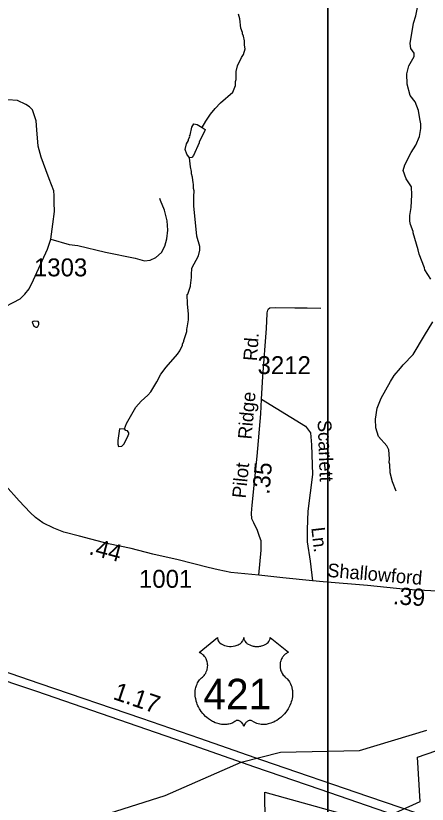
# Model space of a CAD drawing. Extents: x 1547597 to 1699558, y 810033 to 920809.
# Drawn here: x 1569031 to 1571901, y 856928 to 862425 of the extents above; entities that cross this region are included whole.
import ezdxf

# ---------------------------------------------------------------- set-up
doc = ezdxf.new("R2010")
doc.units = 0
for name, color, linetype in [('Exist Boundary Political City Limit New', 7, 'Continuous'), ('Exist Hydrographic Creek Single Shore', 7, 'Continuous'), ('Exist Hydrographic Misc Water Feature', 7, 'Continuous'), ('Exist Road Non-System Type 51', 7, 'Continuous'), ('Exist Road Non-System Type 51 Label', 7, 'Continuous'), ('Exist Road Primary US Divided Attributed', 7, 'Continuous'), ('Exist Road Primary US Mileage Hundredths English Label', 7, 'Continuous'), ('Exist Road Primary US Shield CELL', 7, 'Continuous'), ('Exist Road Primary US Shield Number Label', 7, 'Continuous'), ('Exist Road Secondary Mileage Hundredths English Label', 7, 'Continuous'), ('Exist Road Secondary Type 51 Attributed', 7, 'Continuous'), ('Exist Road Secondary Type 51 Label', 7, 'Continuous'), ('Exist Road Secondary Type 51 Number Label', 7, 'Continuous'), ('Map Preparation Boundary City Limit Buffer Line', 7, 'Continuous'), ('Map Preparation Inset Cut Line', 7, 'Continuous')]:
    doc.layers.add(name, color=color, linetype=linetype)

msp = doc.modelspace()

# ---------------------------------------------------------------- linework, layer by layer
at = {"layer": 'Exist Boundary Political City Limit New'}
msp.add_lwpolyline([(1570773.7, 856600.3), (1570768.5, 857012.3), (1571528.1, 856800.7), (1571851.8, 856946.2), (1571832, 857256.9), (1572433.1, 857461.9), (1572487.5, 857693), (1572420.7, 858098.9), (1572276.4, 858137.8), (1572249.2, 858425.9), (1572393.4, 858452.6), (1572418.8, 858688.5), (1572693.9, 858754.8), (1572739.8, 859562.5), (1572989.2, 859458.5), (1573224.5, 859655.8), (1573434.8, 859473), (1573449.1, 859093.1), (1573959.7, 859291.2), (1574025.2, 859304.5), (1574026.9, 859426.3)], dxfattribs=at)
at = {"layer": 'Exist Hydrographic Creek Single Shore'}
msp.add_lwpolyline([(1566446.4, 855246.1), (1566596.4, 855269.3), (1566966.4, 855455.5), (1567451.4, 855557.3), (1568089.5, 855882.5), (1568275.4, 856019.9), (1568402.5, 856168.3), (1568596.5, 856331.7), (1569243.4, 856647), (1569537.4, 856818.3), (1570073.4, 856988), (1570602.5, 857220.1), (1570878.5, 857290.1), (1571428.4, 857301.9), (1571897.5, 857443.4)], dxfattribs=at)
at = {"layer": 'Exist Hydrographic Misc Water Feature'}
for points in [[(1571925.5, 860588.5), (1571884.7, 860653.3), (1571882.3, 860667.3), (1571844.4, 860762.2), (1571838.1, 860792.9), (1571802.7, 860912.3), (1571802.8, 860920.3), (1571783.4, 860968.6), (1571779.7, 860992.6), (1571780.1, 861032.6), (1571788.8, 861088.4), (1571793.8, 861176.3), (1571790.5, 861232.4), (1571755.2, 861288.8), (1571733.9, 861345.1), (1571744.3, 861384.8), (1571789.3, 861472.3), (1571821.9, 861521.8), (1571846.6, 861583.5), (1571855.3, 861639.3), (1571855.7, 861671.3), (1571850.1, 861705.4), (1571840.8, 861763.5), (1571817.5, 861823.8), (1571782, 861868.1), (1571761, 861948.4), (1571757.8, 862020.4), (1571772.5, 862076.2), (1571809.2, 862139.7), (1571809.5, 862163.7), (1571785.9, 862196), (1571782.4, 862230.1), (1571804.7, 862372.8), (1571820.6, 862423.4), (1571833.3, 862483.3)], [(1570330.5, 861644.6), (1570356.2, 861690.2), (1570388.7, 861737.7), (1570421.2, 861777.3), (1570457.7, 861816.9), (1570544.6, 861891.7), (1570563.1, 861939.5), (1570563.4, 861965.4), (1570567.6, 861979.4), (1570568.2, 862035.4), (1570576.7, 862075.3), (1570605.5, 862132.9), (1570619.7, 862154.7), (1570630.2, 862194.5), (1570626.4, 862218.6), (1570626.8, 862250.6), (1570619.2, 862282.7), (1570611.4, 862298.8), (1570611.5, 862306.8), (1570599.8, 862338.8), (1570592.6, 862402.9), (1570584.9, 862435)], [(1570242.3, 861433.8), (1570223.5, 861460), (1570211.9, 861492.1), (1570222.3, 861532), (1570234.6, 861555.8), (1570234.7, 861563.8), (1570244.9, 861579.6), (1570243, 861585.7), (1570247, 861591.6), (1570259.7, 861647.4), (1570272, 861671.3), (1570295.9, 861667), (1570330.5, 861644.6)], [(1570330.5, 861644.6), (1570351.5, 861632.2), (1570347.4, 861618.3), (1570310.5, 861546.8), (1570310.4, 861538.8), (1570269.4, 861451.4), (1570259.2, 861437.5), (1570242.3, 861433.8)], [(1569788.8, 859544.2), (1569803.3, 859582), (1569868.6, 859695.2), (1569905.1, 859736.7), (1569951.6, 859780.1), (1569971.9, 859803.8), (1570015.1, 859872.3), (1570043.3, 859926.9), (1570079.9, 859974.4), (1570159, 860065.3), (1570175.3, 860089.1), (1570193.7, 860128.9), (1570193.8, 860136.9), (1570202, 860152.8), (1570202.1, 860160.8), (1570222.8, 860224.5), (1570223, 860240.4), (1570227.1, 860248.4), (1570235.7, 860304.3), (1570236.3, 860344.3), (1570228.4, 860416.4), (1570225.9, 860480.4), (1570231.5, 860482.7), (1570250.6, 860540), (1570249, 860543.7), (1570257.3, 860599.9), (1570255.7, 860633.9), (1570259.8, 860647.9), (1570260, 860663.9), (1570305.1, 860751.2), (1570315.5, 860791.1), (1570313.9, 860815.1), (1570294.7, 860887.3), (1570273.2, 861099.5), (1570271.9, 861163.5), (1570274.4, 861203.5), (1570270.6, 861219.5), (1570271, 861251.5), (1570267.1, 861259.5), (1570263.6, 861299.5), (1570255.8, 861323.6), (1570256, 861339.6), (1570248.5, 861371.7), (1570242.3, 861433.8)], [(1569155.5, 860261), (1569171.4, 860253.7), (1569179.4, 860253.6), (1569185.5, 860257.6), (1569191.6, 860271.4), (1569191.7, 860285.5), (1569185.9, 860293.6), (1569159.9, 860295.8), (1569151.8, 860294), (1569145.8, 860288), (1569155.5, 860261)], [(1571683.3, 859110.6), (1571658.1, 859174.9), (1571642.9, 859239.1), (1571639.5, 859295.1), (1571635.7, 859311.1), (1571638, 859335.1), (1571632.8, 859399.1), (1571619.1, 859427.3), (1571561.9, 859492), (1571542.6, 859552.2), (1571539.4, 859612.2), (1571552.2, 859688), (1571579, 859757.7), (1571644.5, 859874.8), (1571670.9, 859916.4), (1571715.5, 859968.2), (1571732.8, 859990.2), (1571803.1, 860063.7), (1571881.7, 860196), (1571939.3, 860290.9)], [(1569788.8, 859544.2), (1569778.8, 859542.3), (1569754.2, 859544.4), (1569741.9, 859462.9), (1569741.6, 859438.9), (1569747.4, 859422.8), (1569769.5, 859424.5), (1569783.6, 859438.3), (1569810.2, 859486), (1569818.5, 859509.9), (1569818.6, 859517.9), (1569810.7, 859532), (1569798.8, 859534.1), (1569788.8, 859544.2)]]:
    msp.add_lwpolyline(points, dxfattribs=at)
at = {"layer": 'Exist Road Non-System Type 51'}
for points in [[(1569274.1, 860868.1), (1569402.4, 860830.8), (1569464.3, 860823.9), (1569656, 860777), (1569863.4, 860734), (1569929.1, 860717.1), (1569967.2, 860720.5), (1570007.6, 860740.1), (1570048.1, 860773.5), (1570070.7, 860819), (1570083.5, 860869), (1570090.3, 860928.9), (1570087.2, 860995), (1570068.3, 861069.2), (1570039.3, 861137.7), (1570035.6, 861151.7)], [(1570785.2, 860353.1), (1570788.6, 860372.5), (1570794.8, 860382.3), (1570802.8, 860388.4), (1570840.8, 860389.8), (1570976.9, 860387.9), (1571062.9, 860388.5), (1571159, 860387.2)], [(1570745.5, 859751.2), (1571051.5, 859564.4), (1571087.4, 859517.2), (1571093.4, 859433.8), (1571100.7, 859227.3), (1571084.3, 859099.1), (1571067.8, 858970.8), (1571064.3, 858842.1), (1571064, 858757.5), (1571084.3, 858622.1), (1571100.4, 858485.5)]]:
    msp.add_lwpolyline(points, dxfattribs=at)
at = {"layer": 'Exist Road Primary US Divided Attributed'}
for points in [[(1567080, 858426.2), (1567849.5, 858172.1), (1568378.3, 857988.1), (1568806.5, 857840.2), (1569174.9, 857715), (1569814.2, 857495.5), (1570266.5, 857338.6), (1570695.6, 857189.2), (1571151.2, 857031.8), (1571871.9, 856783.4)], [(1571944, 856825.1), (1571493.8, 856978.7), (1570747.8, 857235.7), (1570313.5, 857386.4), (1569910, 857525.4), (1569201.9, 857768.1), (1568854.8, 857886.6), (1568429.1, 858034.6), (1567359.7, 858399.6)]]:
    msp.add_lwpolyline(points, dxfattribs=at)
at = {"layer": 'Exist Road Primary US Shield CELL'}
msp.add_lwpolyline([(1570437.6, 858089), (1570438, 858083.7), (1570439.3, 858077.4), (1570440.2, 858074.1), (1570443.2, 858067.9), (1570448.1, 858060.5), (1570454.9, 858053.3), (1570462.5, 858047), (1570467.7, 858043.7), (1570476.5, 858039), (1570486.4, 858034.8), (1570497.5, 858031.6), (1570508.8, 858029.3), (1570521.2, 858027.9), (1570533.4, 858027.7), (1570546.6, 858028.7), (1570561.2, 858031.5), (1570568, 858033.3), (1570575.5, 858035.8), (1570582.5, 858038.7), (1570590.2, 858042.8), (1570596.3, 858046.8), (1570601.1, 858050.3), (1570608, 858056.8), (1570613.4, 858063.6), (1570615.7, 858067.4), (1570617.7, 858071), (1570620.4, 858078.8), (1570621.1, 858082.2), (1570621.7, 858089.3), (1570622.1, 858083.3), (1570622.7, 858079.6), (1570623.7, 858076), (1570625.2, 858072.1), (1570627.9, 858066.6), (1570631, 858062.1), (1570636.7, 858055.3), (1570640.3, 858052), (1570643.6, 858049.3), (1570652.3, 858043.3), (1570662.5, 858038.1), (1570667.5, 858035.9), (1570672.7, 858034.1), (1570679.2, 858032.1), (1570686, 858030.5), (1570692.7, 858029.4), (1570699.5, 858028.4), (1570706.5, 858027.9), (1570712.2, 858027.7), (1570719.2, 858027.8), (1570725.6, 858028.2), (1570732.2, 858028.9), (1570739.5, 858030.1), (1570745.4, 858031.4), (1570753.1, 858033.5), (1570760.1, 858036), (1570766.2, 858038.7), (1570774.2, 858042.8), (1570780.7, 858046.9), (1570785.4, 858050.7), (1570791, 858055.8), (1570796.3, 858062), (1570799.4, 858066.5), (1570801.6, 858071.1), (1570803.7, 858076), (1570804.9, 858081.1), (1570805.6, 858085.6), (1570805.7, 858089.4), (1570934.3, 857987), (1570931.2, 857985.8), (1570924.3, 857982.4), (1570918.7, 857979.2), (1570909.9, 857972.9), (1570906.1, 857969.5), (1570902.3, 857965.9), (1570898.8, 857962.1), (1570895.7, 857958.6), (1570892, 857953.4), (1570888.6, 857948.2), (1570885.4, 857942.5), (1570883, 857937.6), (1570879, 857927.3), (1570877.1, 857920.7), (1570875.9, 857915.2), (1570874.4, 857903.7), (1570874, 857898.2), (1570874, 857892.8), (1570874.3, 857887.1), (1570874.9, 857881.7), (1570875.8, 857876), (1570876.7, 857870.9), (1570878.3, 857864.8), (1570880.6, 857857.7), (1570883.4, 857850.7), (1570889.3, 857839.6), (1570896.9, 857828.2), (1570902.3, 857821.8), (1570907.6, 857816.3), (1570915.5, 857809.6), (1570919.8, 857805.8), (1570924.7, 857800.9), (1570932.8, 857791.5), (1570936.1, 857787.1), (1570939.4, 857782.2), (1570942.4, 857777.1), (1570945.4, 857771.6), (1570947.9, 857766.8), (1570952.4, 857755.8), (1570955.7, 857745.1), (1570957.2, 857739.5), (1570959.6, 857726.9), (1570960.5, 857720.6), (1570961.5, 857708.3), (1570961.5, 857693.4), (1570960.4, 857679.3), (1570957.7, 857662.8), (1570955.5, 857652.9), (1570952.2, 857641.5), (1570948.9, 857631.5), (1570943, 857616.8), (1570937.8, 857606.2), (1570931.1, 857593.8), (1570926.4, 857586.2), (1570921, 857578.2), (1570914.3, 857568.9), (1570906.4, 857559), (1570896.9, 857548.6), (1570889.2, 857540.9), (1570879.2, 857532), (1570873.1, 857527), (1570864.4, 857520.4), (1570852.6, 857512.5), (1570840.9, 857505.8), (1570831, 857500.7), (1570822.1, 857496.9), (1570810.8, 857492.5), (1570791.8, 857487.3), (1570784.9, 857485.8), (1570776.7, 857484.6), (1570769, 857483.9), (1570761.5, 857483.4), (1570751.5, 857483.4), (1570741.6, 857484.2), (1570732.1, 857485.5), (1570722.4, 857487.6), (1570712.1, 857490.6), (1570702.8, 857494.3), (1570693.4, 857498.9), (1570677.5, 857508.9), (1570672.9, 857511.4), (1570670.3, 857512.1), (1570664.1, 857512.4), (1570658.4, 857511.1), (1570652.4, 857508.8), (1570648.9, 857506.9), (1570644.1, 857503.8), (1570640.5, 857500.9), (1570636.1, 857496.7), (1570633, 857493.2), (1570630.7, 857490.5), (1570626.2, 857483.4), (1570624.6, 857480.1), (1570623, 857475.7), (1570621.5, 857469.4), (1570619.5, 857477.4), (1570617.1, 857482.7), (1570614.4, 857487.3), (1570611.5, 857491.3), (1570607.1, 857496.5), (1570603, 857500.4), (1570598.2, 857504.3), (1570593, 857507.4), (1570588.9, 857509.6), (1570585.1, 857511), (1570580.4, 857512.1), (1570576.6, 857512.4), (1570573.5, 857512.4), (1570569.2, 857511.4), (1570563.4, 857507.2), (1570557.9, 857503.4), (1570551.9, 857499.7), (1570544.8, 857495.9), (1570539.5, 857493.4), (1570533.3, 857491), (1570526, 857488.6), (1570518.1, 857486.5), (1570510, 857484.9), (1570502.9, 857483.8), (1570495.2, 857483.1), (1570488.3, 857482.9), (1570481.1, 857483), (1570474.3, 857483.5), (1570466.5, 857484.2), (1570456.8, 857485.6), (1570448.7, 857487.4), (1570440.2, 857489.7), (1570431.5, 857492.5), (1570422.1, 857496), (1570410.4, 857501.1), (1570402.3, 857505.3), (1570389.5, 857512.7), (1570374.4, 857523.1), (1570363.1, 857532.3), (1570354.8, 857539.8), (1570342.5, 857552.3), (1570335.4, 857560.4), (1570324.1, 857575), (1570316.9, 857585.5), (1570312.2, 857593.3), (1570305.4, 857605.8), (1570301.6, 857613.6), (1570296.7, 857625), (1570292.9, 857635.4), (1570289.7, 857645.3), (1570288, 857651.6), (1570285.6, 857662.6), (1570284.1, 857670.4), (1570282.7, 857681.1), (1570281.9, 857692.5), (1570281.7, 857702.9), (1570282, 857711.5), (1570283, 857721.6), (1570284.7, 857732.3), (1570286.7, 857741.5), (1570288.6, 857748.2), (1570291.3, 857756.2), (1570294.9, 857765.1), (1570299.2, 857773.6), (1570303.2, 857780.7), (1570308.3, 857788.3), (1570313.3, 857794.7), (1570319.9, 857801.9), (1570326.7, 857808.4), (1570333, 857813.5), (1570340.5, 857820.8), (1570344.3, 857825.2), (1570349, 857831.4), (1570352.7, 857837.1), (1570355.7, 857842.1), (1570359.6, 857849.7), (1570361.9, 857855.3), (1570364.9, 857864), (1570366.4, 857870), (1570367.9, 857877.9), (1570368.9, 857885.2), (1570369.3, 857894.4), (1570369.1, 857902), (1570368.1, 857910.9), (1570366.4, 857919.4), (1570364.4, 857926.9), (1570361.2, 857935.4), (1570358.3, 857941.6), (1570353.3, 857950.1), (1570347.9, 857957.9), (1570342.2, 857964.3), (1570336.5, 857970), (1570331, 857974.2), (1570325.8, 857977.9), (1570319.3, 857981.9), (1570313, 857985), (1570309, 857986.6)], close=True, dxfattribs=at)
at = {"layer": 'Exist Road Secondary Type 51 Attributed'}
for points in [[(1568908.2, 860372.4), (1569060.9, 860451.5), (1569094.9, 860483.1), (1569123.5, 860520.5), (1569154.3, 860584.4), (1569213.8, 860716.6), (1569251.2, 860798.1), (1569274.1, 860868.1), (1569288.6, 860972.2), (1569301.8, 861060.3), (1569299.6, 861122), (1569297.6, 861170.5), (1569296, 861204.5), (1569263.1, 861287.1), (1569240, 861351.4), (1569206.8, 861438.6), (1569187.3, 861516.3), (1569178.3, 861629.7), (1569173, 861692.5), (1569147.4, 861768.5), (1569125.6, 861790.7), (1569101.2, 861806), (1569043, 861833.7), (1568974.7, 861839.5)], [(1570725.8, 858524.5), (1570742.3, 858698.4), (1570742.9, 858734.5), (1570743.3, 858764.5), (1570731.7, 858794.5), (1570716.3, 858836.9), (1570691.2, 858889.2), (1570677.5, 858917.5), (1570674.1, 858957.6), (1570678.9, 859013.5), (1570692.8, 859149.3), (1570713.8, 859355.2), (1570740.2, 859648.8), (1570745.5, 859751.2), (1570753.9, 859910.7), (1570778.8, 860244.6), (1570784.4, 860348.5), (1570785.2, 860353.1)], [(1570725.8, 858524.5), (1570530.1, 858543.5), (1570442.2, 858562.6), (1570372.5, 858577.7), (1570163, 858630.7), (1569987.6, 858671.3), (1569836, 858709.6), (1569676.4, 858743.8), (1569475.2, 858796.8), (1569365.5, 858824.4), (1569295.8, 858851.4), (1569220.4, 858890.6), (1569168.9, 858927.2), (1569131.4, 858961.8), (1569054.6, 859043), (1568960.1, 859150.4), (1568887.4, 859237.5), (1568820.6, 859330.5), (1568763.7, 859403.3), (1568726.3, 859453.9)], [(1572783, 858398.8), (1572709, 858397.9), (1572586.8, 858393.5), (1572432.6, 858387.9), (1572298.5, 858387.8), (1572166.6, 858393.6), (1572060.6, 858399.2), (1571968.8, 858412.5), (1571755, 858425.6), (1571485.2, 858451.5), (1571175.3, 858478), (1571100.4, 858485.5), (1570893.7, 858506.1), (1570725.8, 858524.5)]]:
    msp.add_lwpolyline(points, dxfattribs=at)
at = {"layer": 'Map Preparation Boundary City Limit Buffer Line'}
msp.add_lwpolyline([(1570773.7, 856600.3), (1570768.5, 857012.3), (1571528.1, 856800.7), (1571851.8, 856946.2), (1571832, 857256.9), (1572433.1, 857461.9), (1572487.5, 857693), (1572420.7, 858098.9), (1572276.4, 858137.8), (1572249.2, 858425.9), (1572393.4, 858452.6), (1572418.8, 858688.5), (1572693.9, 858754.8), (1572739.8, 859562.5), (1572989.2, 859458.5), (1573224.5, 859655.8), (1573434.8, 859473), (1573449.1, 859093.1), (1573959.7, 859291.2), (1574025.2, 859304.5), (1574026.9, 859426.3)], dxfattribs=at)
at = {"layer": 'Map Preparation Inset Cut Line'}
for points in [[(1633724, 874749.3), (1571208, 874749.3), (1571208, 831307.2), (1633724, 831307.2)], [(1571208, 866094.1), (1551164.8, 866094.1), (1551164.8, 836614), (1571208, 836614)]]:
    msp.add_lwpolyline(points, close=True, dxfattribs=at)

# ---------------------------------------------------------------- texts
at = {"layer": 'Exist Road Non-System Type 51 Label'}
for s, rotation, p in [('Scarlett', 272.0413, (1571136.5, 859605.9)), ('Ln.', 276.5865, (1571091.9, 858854.7))]:
    msp.add_text(s, height=95, rotation=rotation, dxfattribs=at).set_placement(p)
at = {"layer": 'Exist Road Primary US Mileage Hundredths English Label'}
msp.add_text('1.17', height=125, rotation=341.0773, dxfattribs=at).set_placement((1569702.1, 857662.7))
at = {"layer": 'Exist Road Primary US Shield Number Label'}
msp.add_text('421', height=212.5, dxfattribs=at).set_placement((1570338.8, 857589.7))
at = {"layer": 'Exist Road Secondary Mileage Hundredths English Label'}
for s, rotation, p in [('.35', 84.8617, (1570799, 859084)), ('.44', 345.242, (1569535.1, 858672.1)), ('.39', 356.4936, (1571659.7, 858322.2))]:
    msp.add_text(s, height=120, rotation=rotation, dxfattribs=at).set_placement(p)
at = {"layer": 'Exist Road Secondary Type 51 Label'}
for s, rotation, p in [('Rd.', 85.7354, (1570712.3, 860015.4)), ('Ridge', 84.8617, (1570674.6, 859469)), ('Pilot', 84.1763, (1570634, 859057.8)), ('Shallowford', 355.112, (1571201.1, 858513.4))]:
    msp.add_text(s, height=95, rotation=rotation, dxfattribs=at).set_placement(p)
at = {"layer": 'Exist Road Secondary Type 51 Number Label'}
for s, p in [('1303', (1569157.4, 860607.8)), ('3212', (1570717.5, 859926.3)), ('1001', (1569890.2, 858436.6))]:
    msp.add_text(s, height=125, dxfattribs=at).set_placement(p)

doc.saveas('drawing.dxf')
